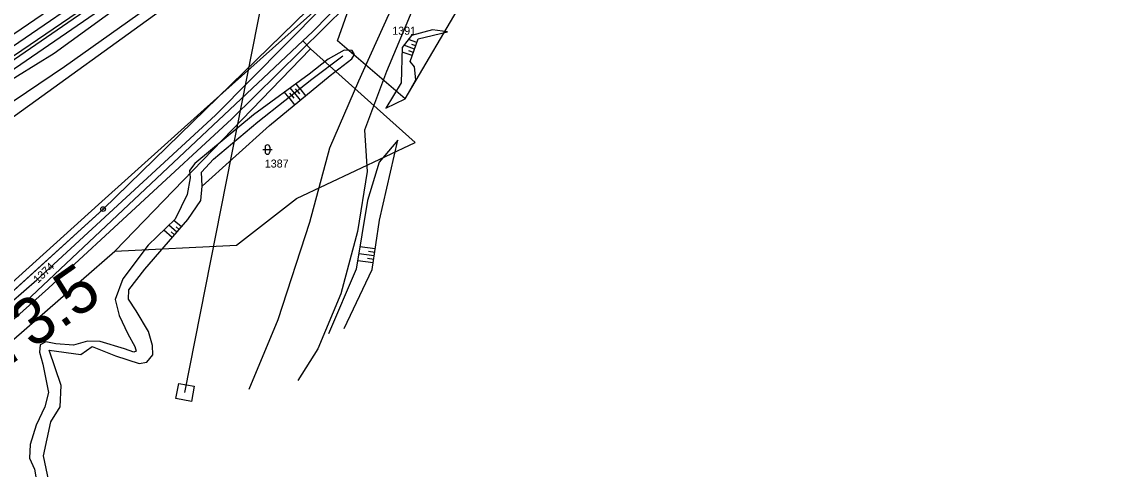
# Model space of a CAD drawing. Extents: x -469926 to -462499, y -1098642 to -1092733.
# Drawn here: x -466422.2 to -466191.4, y -1096248.2 to -1096153.2 of the extents above; entities that cross this region are included whole.
import ezdxf

# ---------------------------------------------------------------- set-up
doc = ezdxf.new("R2010")
doc.units = 0
for name, color, linetype in [('Vrstva 1', 7, 'Continuous'), ('Vrstva 10', 7, 'Continuous'), ('Vrstva 13', 7, 'Continuous'), ('Vrstva 14', 7, 'Continuous'), ('Vrstva 20', 7, 'Continuous'), ('Vrstva 24', 7, 'Continuous'), ('Vrstva 25', 7, 'Continuous'), ('Vrstva 26', 7, 'Continuous'), ('Vrstva 44', 7, 'Continuous'), ('Vrstva 48', 7, 'Continuous'), ('Vrstva 50', 7, 'Continuous'), ('Vrstva 58', 7, 'Continuous'), ('Vrstva 62', 7, 'Continuous'), ('Vrstva 7', 7, 'Continuous')]:
    doc.layers.add(name, color=color, linetype=linetype)

msp = doc.modelspace()

# ---------------------------------------------------------------- linework, layer by layer
at = {"layer": 'Vrstva 1'}
for p, q in [((-466664.14, -1096346.69), (-466358.35, -1096125.99)), ((-466353.4, -1096142.82), (-466404.88, -1096192.96)), ((-466360.43, -1096155.32), (-466351.06, -1096145.81)), ((-466355.11, -1096157.25), (-466351.06, -1096145.81)), ((-466340.73, -1096169.59), (-466326.7, -1096145.74)), ((-466362.45, -1096157.22), (-466360.43, -1096155.32)), ((-466362.45, -1096157.22), (-466407.83, -1096199.91)), ((-466360.81, -1096158.97), (-466362.45, -1096157.22)), ((-466340.73, -1096169.59), (-466355.11, -1096157.25)), ((-466360.81, -1096158.97), (-466402.37, -1096201.91)), ((-466338.57, -1096178.82), (-466360.81, -1096158.97)), ((-466363.76, -1096190.71), (-466338.57, -1096178.82)), ((-466376.51, -1096200.65), (-466363.76, -1096190.71)), ((-466404.88, -1096192.96), (-466470.37, -1096252.54)), ((-466407.83, -1096199.91), (-466426.25, -1096217.24)), ((-466423.82, -1096220.6), (-466402.37, -1096201.91)), ((-466402.37, -1096201.91), (-466376.51, -1096200.65))]:
    msp.add_line(p, q, dxfattribs=at)
msp.add_lwpolyline([(-466479.44, -1096196.24), (-466468.39, -1096188.73), (-466438.79, -1096168.45), (-466406.85, -1096146.57), (-466357.85, -1096113.68)], dxfattribs=at)
at = {"layer": 'Vrstva 10'}
msp.add_lwpolyline([(-466000, -1096005.55), (-466098.34, -1096031.49), (-466144.77, -1096044.92), (-466168.69, -1096048.68), (-466215.3, -1096059.17), (-466266.71, -1096076.01), (-466302.87, -1096101.62), (-466353.4, -1096142.82), (-466404.87, -1096192.96), (-466470.35, -1096252.52), (-466566.28, -1096309.44), (-466650.69, -1096362.8), (-466671.58, -1096348.49), (-466672.78, -1096349.74), (-466675.63, -1096352.9), (-466657.4, -1096366.97), (-466646.9, -1096375.84), (-466617.9, -1096393.84), (-466851.72, -1096546), (-466853.56, -1096558.72)], dxfattribs=at)
at = {"layer": 'Vrstva 13'}
for points in [[(-466110.51, -1096046.58), (-466110.88, -1096043.16), (-466126.01, -1096045.87), (-466141.4, -1096048.19), (-466172.1, -1096054.23), (-466203.41, -1096061.58), (-466230.32, -1096068.43), (-466248.86, -1096074.01), (-466264.54, -1096080.58), (-466280.54, -1096091.38), (-466302.47, -1096107.15), (-466315.4, -1096118.41), (-466322.62, -1096128.83), (-466330.05, -1096138.85), (-466339.06, -1096150.43), (-466344.7, -1096163.74), (-466349.35, -1096176.2), (-466348.79, -1096185.02), (-466350.86, -1096197.75), (-466354.39, -1096210.99), (-466359.26, -1096222.62), (-466363.52, -1096229.34)], [(-466373.85, -1096231.22), (-466367.66, -1096216.39), (-466360.93, -1096195.74), (-466356.73, -1096179.97), (-466350.53, -1096165.76), (-466344.15, -1096151.67), (-466337.31, -1096141.24), (-466328.5, -1096130.69), (-466336.82, -1096135.76), (-466348.22, -1096144.87), (-466377.52, -1096173.78), (-466416.5, -1096209.74), (-466444.8, -1096235.05), (-466468.93, -1096253.28)], [(-466470.48, -1096250.91), (-466446.62, -1096232.06), (-466418.94, -1096208.02), (-466380.97, -1096173.05), (-466350.93, -1096142.62), (-466356.25, -1096141.16), (-466359.57, -1096141.05)]]:
    msp.add_lwpolyline(points, dxfattribs=at)
at = {"layer": 'Vrstva 14'}
msp.add_line((-466387.49, -1096231.89), (-466327.59, -1095927.83), dxfattribs=at)
msp.add_lwpolyline([(-466388.78, -1096229.97), (-466385.56, -1096230.59), (-466386.13, -1096233.84), (-466389.41, -1096233.17)], close=True, dxfattribs=at)
at = {"layer": 'Vrstva 20'}
msp.add_lwpolyline([(-466383.44, -1096171.79), (-466302.16, -1096099.26), (-466267.96, -1096077.46), (-466212.44, -1096058.42), (-466118.72, -1096033.68), (-466068.05, -1096021.28)], dxfattribs=at)
at = {"layer": 'Vrstva 24'}
for radius in [0.5, 0.1]:
    msp.add_circle((-466404.88, -1096192.96), radius, dxfattribs=at)
at = {"layer": 'Vrstva 25'}
for p, q in [((-466370.96, -1096180.33), (-466368.96, -1096180.33)), ((-466370.46, -1096179.83), (-466370.46, -1096180.83)), ((-466369.46, -1096179.83), (-466369.46, -1096180.83))]:
    msp.add_line(p, q, dxfattribs=at)
for centre, start, end in [((-466369.96, -1096179.83), 0, 180), ((-466369.96, -1096180.83), 180, 0)]:
    msp.add_arc(centre, 0.5, start, end, dxfattribs=at)
at = {"layer": 'Vrstva 26'}
msp.add_line((-466387.49, -1096231.89), (-466327.59, -1095927.83), dxfattribs=at)
msp.add_lwpolyline([(-466388.78, -1096229.97), (-466385.56, -1096230.59), (-466386.13, -1096233.84), (-466389.41, -1096233.17)], close=True, dxfattribs=at)
at = {"layer": 'Vrstva 44'}
msp.add_line((-466447.86, -1096179.77), (-466367.82, -1096124.58), dxfattribs=at)
at = {"layer": 'Vrstva 48'}
for points in [[(-466338.72, -1096158.98), (-466340.96, -1096158.19)], [(-466338.22, -1096157.57), (-466340.01, -1096156.93)], [(-466338.47, -1096158.27), (-466339.27, -1096157.99)], [(-466339.22, -1096160.39), (-466341.36, -1096159.64)], [(-466338.97, -1096159.69), (-466339.95, -1096159.34)], [(-466364.25, -1096168.33), (-466365.11, -1096167.23)], [(-466363.66, -1096167.86), (-466364, -1096167.43)], [(-466363.07, -1096167.4), (-466363.9, -1096166.34)], [(-466363.66, -1096167.86), (-466363.18, -1096168.48)], [(-466363.07, -1096167.4), (-466361.88, -1096168.92)], [(-466365.42, -1096169.26), (-466366.33, -1096168.11)], [(-466365.42, -1096169.26), (-466364.19, -1096170.83)], [(-466364.84, -1096168.79), (-466365.19, -1096168.34)], [(-466364.84, -1096168.79), (-466364.35, -1096169.42)], [(-466364.25, -1096168.33), (-466363.03, -1096169.87)], [(-466388.23, -1096196.74), (-466389.83, -1096195.36)], [(-466390.19, -1096199.01), (-466392, -1096197.45)], [(-466389.21, -1096197.87), (-466390.91, -1096196.4)], [(-466389.7, -1096198.44), (-466390.4, -1096197.83)], [(-466388.72, -1096197.31), (-466389.38, -1096196.74)], [(-466347.27, -1096202.92), (-466350.56, -1096202.45)], [(-466347.06, -1096201.44), (-466350.32, -1096200.96)], [(-466347.17, -1096202.18), (-466348.48, -1096201.99)], [(-466347.49, -1096204.41), (-466350.8, -1096203.93)], [(-466347.38, -1096203.67), (-466348.7, -1096203.47)]]:
    msp.add_lwpolyline(points, dxfattribs=at)
at = {"layer": 'Vrstva 58'}
msp.add_lwpolyline([(-467228.65, -1096727.98), (-467203.72, -1096744.02), (-467183.73, -1096749.88), (-467175.02, -1096748.65), (-467161.6, -1096742.85), (-467144.51, -1096733.78), (-466929.38, -1096586.44), (-466800.01, -1096499.99), (-466700, -1096431), (-466677.08, -1096413.01), (-466668.01, -1096404.48), (-466663.03, -1096394.04), (-466661.22, -1096370.05), (-466647, -1096358), (-466567.13, -1096308.58), (-466471.4, -1096251.16), (-466405.86, -1096192.03), (-466383.44, -1096171.79)], dxfattribs=at)
at = {"layer": 'Vrstva 62'}
for points in [[(-466509.25, -1096212.02), (-466487.27, -1096199.08), (-466439.95, -1096166.72), (-466384.14, -1096128.61), (-466344.28, -1096102.72), (-466305.41, -1096083.25), (-466259.46, -1096064.41), (-466218.65, -1096051.76), (-466149.48, -1096034.46), (-466085.43, -1096018.45)], [(-466590.9, -1096270.29), (-466576.97, -1096260.64), (-466531.3, -1096230.34), (-466507.38, -1096215.94), (-466486.81, -1096203.2), (-466439.03, -1096170.67), (-466383.31, -1096132.72), (-466343.43, -1096107.71), (-466321.75, -1096095.4), (-466303.48, -1096086.34), (-466257.38, -1096067.18), (-466215.98, -1096054.79), (-466148.96, -1096038.75), (-466083.26, -1096022.03)], [(-466321.5, -1096096.23), (-466327.16, -1096100.21), (-466347.59, -1096112.68), (-466367.95, -1096125.98), (-466380.82, -1096134.04), (-466389.21, -1096140.93), (-466415.24, -1096159.9), (-466434.83, -1096171.98), (-466443.75, -1096178.24), (-466463.56, -1096192.33), (-466484.67, -1096205.88), (-466505.1, -1096217.75)], [(-466502.73, -1096225.6), (-466484.07, -1096211.62), (-466460.55, -1096195.52), (-466441.64, -1096180.66), (-466432.15, -1096175.51), (-466413.05, -1096162.67), (-466385.79, -1096143.3), (-466364.58, -1096128.35), (-466344.08, -1096115.62), (-466325.18, -1096102.56), (-466321.63, -1096099), (-466319.19, -1096097.61), (-466318.94, -1096096.53), (-466318.99, -1096095.23)], [(-466486.46, -1096204.22), (-466438.7, -1096171.38), (-466382.48, -1096132.74), (-466343.09, -1096108.08)], [(-466383.84, -1096188.08), (-466377.36, -1096182.27), (-466369.5, -1096175.22), (-466356.64, -1096164.59), (-466352.06, -1096161.06), (-466351.47, -1096160.13), (-466351.99, -1096159.32), (-466353.67, -1096159.21), (-466357.08, -1096161.15), (-466361.1, -1096164.31), (-466372.96, -1096172.95), (-466385.39, -1096183.29), (-466386.49, -1096184.77), (-466386.4, -1096186.32), (-466386.99, -1096189.87), (-466389.55, -1096195.09), (-466395.29, -1096200.61), (-466400.67, -1096207.8), (-466402.34, -1096212.15), (-466401.45, -1096215.59), (-466399.63, -1096219.48), (-466398.14, -1096222.14), (-466397.84, -1096223.12), (-466398.38, -1096223.33), (-466400.31, -1096222.62), (-466405.48, -1096221.08), (-466408.22, -1096221), (-466411.18, -1096221.85), (-466414.95, -1096221.61), (-466417.04, -1096221.18), (-466418.24, -1096221.78), (-466418.36, -1096223.32), (-466417.69, -1096225.91), (-466416.5, -1096231.93), (-466417.27, -1096234.98), (-466419.1, -1096238.83), (-466420.36, -1096242.95), (-466420.5, -1096245.83), (-466419.43, -1096248.19), (-466418.83, -1096251.98)], [(-466415.77, -1096253.8), (-466417.51, -1096245.36), (-466416, -1096238.12), (-466413.99, -1096234.99), (-466413.76, -1096230.44), (-466416.32, -1096222.93), (-466409.6, -1096223.86), (-466407.18, -1096222.18), (-466402.23, -1096224.16), (-466397.22, -1096225.78), (-466395.61, -1096225.49), (-466394.29, -1096223.89), (-466394.39, -1096221.91), (-466395.26, -1096218.95), (-466397.86, -1096214.54), (-466399.5, -1096212.1), (-466399.43, -1096210.09), (-466395.98, -1096205.71), (-466386.9, -1096195.2), (-466384.14, -1096191.15), (-466383.84, -1096188.08), (-466383.95, -1096185.15), (-466381.42, -1096182.36), (-466371.98, -1096174.42), (-466360.53, -1096165.4), (-466353.98, -1096160.41)], [(-466353.68, -1096218.3), (-466347.7, -1096205.81), (-466346.16, -1096195.31), (-466343.81, -1096185.1), (-466342.26, -1096178.32), (-466346.23, -1096182.98), (-466348.73, -1096191.18), (-466351.09, -1096205.71), (-466356.97, -1096219.45)]]:
    msp.add_lwpolyline(points, dxfattribs=at)
msp.add_lwpolyline([(-466344.8, -1096171.54), (-466340.71, -1096169.55), (-466338.44, -1096165.53), (-466338.74, -1096162.79), (-466339.67, -1096161.65), (-466337.96, -1096156.84), (-466331.69, -1096155.35), (-466334.94, -1096154.89), (-466339.38, -1096156.08), (-466341.33, -1096158.69), (-466341.58, -1096166.16)], close=True, dxfattribs=at)

# ---------------------------------------------------------------- texts
at = {"layer": 'Vrstva 50'}
for s, p in [('1391', (-466343.45, -1096155.95)), ('1387', (-466370.53, -1096184.15))]:
    msp.add_text(s, height=1.7, dxfattribs=at).set_placement(p)
msp.add_text('1374', height=1.7, rotation=43.2, dxfattribs=at).set_placement((-466418.76, -1096208.85))
at = {"layer": 'Vrstva 7'}
msp.add_text('273.5', height=9.998, rotation=35.099, dxfattribs=at).set_placement((-466432.01, -1096231.35))

doc.saveas('drawing.dxf')
